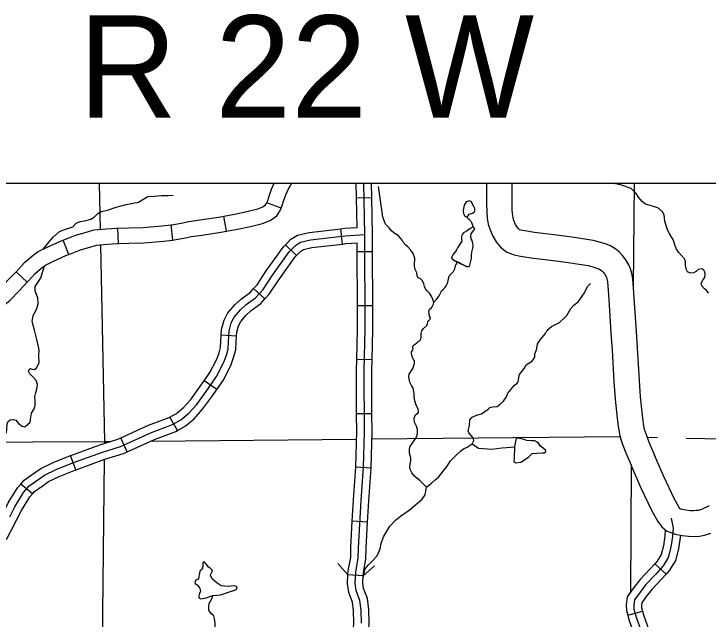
# Model space of a CAD drawing. Extents: x 8749 to 11879, y 13275 to 15339.
# Drawn here: x 9985.3 to 10121.1, y 14371 to 14489.4 of the extents above; entities that cross this region are included whole.
import ezdxf

# ---------------------------------------------------------------- set-up
doc = ezdxf.new("R2010")
doc.units = 0
for name, color, linetype in [('Level 10', 7, 'Continuous'), ('Level 32', 7, 'Continuous'), ('Level 35', 7, 'Continuous'), ('Level 38', 7, 'Continuous'), ('Level 5', 7, 'Continuous'), ('R_Draft', 7, 'Continuous')]:
    doc.layers.add(name, color=color, linetype=linetype)

msp = doc.modelspace()

# ---------------------------------------------------------------- linework, layer by layer
at = {"layer": 'Level 10'}
for points in [[(10077.79, 14456.3), (10077.79, 14455.24), (10077.77, 14452.35)], [(10082.77, 14452.32), (10082.79, 14455.22), (10082.79, 14456.3)], [(10077.77, 14452.27), (10077.81, 14450.68), (10077.92, 14449.43), (10078.08, 14448.31), (10078.46, 14447.17), (10079.01, 14445.96), (10079.68, 14444.81), (10080.51, 14443.77), (10081.76, 14442.8), (10083.18, 14442.26), (10084.43, 14442.04), (10086.48, 14441.69), (10091.89, 14441.04), (10094.66, 14440.63), (10095.43, 14440.51), (10097.68, 14440.17), (10098.55, 14439.96), (10099.32, 14439.71), (10099.75, 14439.55), (10100.07, 14439.37), (10100.37, 14439.13), (10100.62, 14438.87), (10100.9, 14438.5), (10101.17, 14438.05), (10101.26, 14437.84), (10101.35, 14437.56), (10101.43, 14437.03), (10101.62, 14434.49), (10101.75, 14432.53), (10102.13, 14426.96), (10102.34, 14423.71), (10102.69, 14417.42), (10102.93, 14414.05), (10103.31, 14410.35), (10103.44, 14409.22), (10103.57, 14408.36), (10103.85, 14406.91), (10104.34, 14405.4), (10105.04, 14403.59), (10106.06, 14401.15)], [(10110.68, 14403.06), (10109.68, 14405.46), (10109.05, 14407.08), (10108.71, 14408.15), (10108.5, 14409.22), (10108.4, 14409.88), (10108.29, 14410.89), (10107.92, 14414.49), (10107.68, 14417.74), (10107.33, 14424.01), (10107.12, 14427.29), (10106.74, 14432.87), (10106.61, 14434.85), (10106.4, 14437.6), (10106.24, 14438.65), (10105.97, 14439.55), (10105.63, 14440.33), (10105.04, 14441.32), (10104.4, 14442.16), (10103.73, 14442.85), (10102.88, 14443.52), (10101.89, 14444.08), (10100.97, 14444.43), (10099.9, 14444.78), (10098.65, 14445.08), (10096.19, 14445.45), (10095.41, 14445.58), (10092.55, 14446), (10087.19, 14446.64), (10085.27, 14446.97), (10084.51, 14447.1), (10084.24, 14447.2), (10084.05, 14447.35), (10083.81, 14447.65), (10083.46, 14448.25), (10083.13, 14449), (10082.97, 14449.47), (10082.89, 14450), (10082.81, 14450.96), (10082.77, 14452.4)], [(10121.34, 14393.22), (10119.83, 14392.51), (10119.21, 14392.3), (10118.85, 14392.25), (10118.37, 14392.21), (10117.67, 14392.24), (10116.79, 14392.34), (10116.03, 14392.48), (10115.65, 14392.63), (10115.45, 14392.89), (10114.49, 14394.61), (10112.49, 14398.91), (10110.66, 14403.11)], [(10106.08, 14401.11), (10107.93, 14396.86), (10110.03, 14392.34), (10111.27, 14390.12), (10112.1, 14389.06), (10113.02, 14388.29), (10114.66, 14387.65), (10116.05, 14387.39), (10117.28, 14387.25), (10118.44, 14387.2), (10119.43, 14387.27), (10120.41, 14387.43), (10121.69, 14387.86)]]:
    msp.add_lwpolyline(points, dxfattribs=at)
at = {"layer": 'Level 32'}
for p, q in [((10055.31, 14453.46), (10052.31, 14453.4)), ((10037.59, 14451.41), (10034.79, 14452.47)), ((10026.89, 14446.9), (10026.38, 14449.86)), ((10005.75, 14444.48), (10005.63, 14447.48)), ((10016.41, 14445.17), (10016.03, 14448.15)), ((10049.58, 14444.4), (10049.24, 14447.38)), ((9996.01, 14442.36), (9994.91, 14445.15)), ((10040.59, 14442.16), (10038.43, 14444.25)), ((10055.47, 14442.87), (10052.47, 14442.87)), ((9987.9, 14436.93), (9985.72, 14438.99)), ((10034.42, 14433.69), (10032.18, 14435.68)), ((10055.5, 14432.31), (10052.5, 14432.31)), ((10028.85, 14426.38), (10025.86, 14426.57)), ((10055.37, 14421.72), (10052.38, 14421.79)), ((10024.98, 14415.92), (10022.51, 14417.62)), ((10055.36, 14411.2), (10052.36, 14411.19)), ((10017.28, 14407.93), (10015.79, 14410.54)), ((10007.45, 14403.74), (10006.21, 14406.47)), ((9997.41, 14400.21), (9996.33, 14403.01)), ((10055.18, 14400.53), (10052.19, 14400.74)), ((9988.9, 14395.51), (9986.62, 14397.46)), ((10054.5, 14390.02), (10051.51, 14390.18)), ((10110.69, 14381.86), (10112.92, 14379.85)), ((10053.63, 14379.5), (10050.64, 14379.69)), ((10105.4, 14371.81), (10108.29, 14372.61))]:
    msp.add_line(p, q, dxfattribs=at)
for points in [[(10034.79, 14452.47), (10034.88, 14452.72), (10035.22, 14453.76), (10035.7, 14455.12), (10036.24, 14456.3)], [(10037.59, 14451.41), (10037.71, 14451.72), (10038.06, 14452.79), (10038.48, 14453.99), (10039.02, 14455.17), (10039.57, 14456.12), (10039.7, 14456.3)], [(10052.31, 14453.4), (10052.25, 14456.3)], [(10053.97, 14446.25), (10053.75, 14456.3)], [(10055.31, 14453.46), (10055.25, 14456.3)], [(10052.44, 14447.64), (10052.31, 14453.4)], [(10055.47, 14442.87), (10055.47, 14446.27), (10055.31, 14453.46)], [(10026.38, 14449.86), (10028.45, 14450.22), (10030.87, 14450.78), (10033.03, 14451.3), (10034.01, 14451.68), (10034.55, 14452.06), (10034.73, 14452.33), (10034.79, 14452.47)], [(10026.89, 14446.9), (10029.04, 14447.28), (10031.56, 14447.86), (10033.93, 14448.43), (10035.43, 14449.02), (10036.72, 14449.92), (10037.41, 14450.94), (10037.59, 14451.41)], [(10016.03, 14448.15), (10016.17, 14448.17), (10017.99, 14448.5), (10019.5, 14448.8), (10021.68, 14449.11), (10025.32, 14449.68), (10026.38, 14449.86)], [(9994.91, 14445.15), (9997.34, 14446.11), (9999.04, 14446.61), (10000.92, 14447.16), (10001.85, 14447.24), (10003.39, 14447.36), (10005.36, 14447.47), (10005.63, 14447.48)], [(10005.63, 14447.48), (10007.72, 14447.56), (10010.57, 14447.66), (10014.23, 14447.93), (10016.03, 14448.15)], [(10038.43, 14444.25), (10039.47, 14445.32), (10040.79, 14446.14), (10043.04, 14446.67), (10049.24, 14447.38)], [(10049.24, 14447.38), (10049.98, 14447.47), (10052.44, 14447.64)], [(10016.41, 14445.17), (10016.63, 14445.2), (10018.56, 14445.55), (10020, 14445.85), (10022.12, 14446.14), (10025.81, 14446.72), (10026.89, 14446.9)], [(10053.69, 14400.73), (10053.87, 14407.7), (10053.83, 14419.71), (10054.01, 14427.68), (10053.97, 14446.25)], [(9985.72, 14438.99), (9985.83, 14439.11), (9987.37, 14440.76), (9989.07, 14442.24), (9990.06, 14442.93), (9991.64, 14443.69), (9994.41, 14444.95), (9994.91, 14445.15)], [(10005.75, 14444.48), (10007.82, 14444.57), (10010.73, 14444.66), (10014.53, 14444.94), (10016.41, 14445.17)], [(10049.58, 14444.4), (10050.26, 14444.48), (10052.47, 14444.64)], [(10052.47, 14442.87), (10052.47, 14444.64)], [(9996.01, 14442.36), (9998.32, 14443.27), (9999.88, 14443.73), (10001.48, 14444.19), (10002.1, 14444.25), (10003.59, 14444.36), (10005.51, 14444.48), (10005.75, 14444.48)], [(10032.18, 14435.68), (10032.86, 14436.44), (10034.65, 14439.13), (10038.02, 14443.82), (10038.43, 14444.25)], [(10040.59, 14442.16), (10041.37, 14442.96), (10041.96, 14443.33), (10043.56, 14443.71), (10049.58, 14444.4)], [(9987.9, 14436.93), (9988.02, 14437.05), (9989.46, 14438.61), (9990.91, 14439.87), (9991.57, 14440.33), (9992.91, 14440.97), (9995.58, 14442.19), (9996.01, 14442.36)], [(10034.42, 14433.69), (10035.24, 14434.61), (10037.12, 14437.42), (10040.33, 14441.89), (10040.59, 14442.16)], [(10052.5, 14432.31), (10052.47, 14442.87)], [(10055.5, 14432.31), (10055.47, 14442.87)], [(9978.27, 14434.05), (9979.96, 14434.09), (9980.63, 14434.22), (9980.96, 14434.4), (9982.46, 14435.58), (9984.12, 14437.31), (9985.72, 14438.99)], [(9978.34, 14431.05), (9980.29, 14431.09), (9981.64, 14431.37), (9982.59, 14431.87), (9984.48, 14433.35), (9986.29, 14435.23), (9987.9, 14436.93)], [(10025.86, 14426.57), (10025.93, 14427.66), (10026.42, 14429.52), (10027.17, 14430.97), (10028.58, 14432.59), (10029.81, 14433.71), (10031.57, 14434.99), (10032.18, 14435.68)], [(10028.85, 14426.38), (10028.9, 14427.17), (10029.23, 14428.43), (10029.67, 14429.27), (10030.73, 14430.49), (10031.71, 14431.38), (10033.6, 14432.76), (10034.42, 14433.69)], [(10052.38, 14421.79), (10052.51, 14427.7), (10052.5, 14432.31)], [(10055.37, 14421.72), (10055.51, 14427.67), (10055.5, 14432.31)], [(10022.51, 14417.62), (10023.65, 14419.28), (10024.99, 14421.88), (10025.44, 14423.11), (10025.74, 14424.17), (10025.78, 14425.38), (10025.86, 14426.57)], [(10024.98, 14415.92), (10026.23, 14417.74), (10027.74, 14420.67), (10028.29, 14422.19), (10028.72, 14423.7), (10028.78, 14425.23), (10028.85, 14426.38)], [(10052.36, 14411.19), (10052.33, 14419.72), (10052.38, 14421.79)], [(10055.36, 14411.2), (10055.33, 14419.69), (10055.37, 14421.72)], [(10015.79, 14410.54), (10017.09, 14411.28), (10018.5, 14412.41), (10019.88, 14413.96), (10021.7, 14416.45), (10022.51, 14417.62)], [(10017.28, 14407.93), (10018.79, 14408.79), (10020.58, 14410.23), (10022.22, 14412.07), (10024.15, 14414.71), (10024.98, 14415.92)], [(10052.19, 14400.74), (10052.19, 14400.8), (10052.37, 14407.72), (10052.36, 14411.19)], [(10055.18, 14400.53), (10055.19, 14400.66), (10055.37, 14407.69), (10055.36, 14411.2)], [(10006.21, 14406.47), (10011.64, 14408.95), (10015.69, 14410.48), (10015.79, 14410.54)], [(10007.45, 14403.74), (10012.79, 14406.18), (10016.98, 14407.76), (10017.28, 14407.93)], [(9996.33, 14403.01), (9996.44, 14403.05), (10002.12, 14405.13), (10005.64, 14406.22), (10006.21, 14406.47)], [(9986.62, 14397.46), (9987.27, 14398.21), (9989.11, 14399.51), (9990.53, 14400.51), (9992.94, 14401.7), (9996.33, 14403.01)], [(9997.41, 14400.21), (9997.5, 14400.25), (10003.08, 14402.29), (10006.71, 14403.41), (10007.45, 14403.74)], [(9988.9, 14395.51), (9989.3, 14395.98), (9990.84, 14397.06), (9992.07, 14397.93), (9994.14, 14398.95), (9997.41, 14400.21)], [(10051.51, 14390.18), (10051.74, 14394.36), (10052.19, 14400.74)], [(10053.28, 14370.25), (10053.23, 14372.77), (10053, 14374.69), (10052.27, 14376.65), (10052.04, 14378.07), (10052.18, 14380.31), (10052.68, 14382.93), (10052.73, 14384.99), (10053.23, 14394.27), (10053.69, 14400.73)], [(10054.5, 14390.02), (10054.73, 14394.17), (10055.18, 14400.53)], [(9981.2, 14388.03), (9983.15, 14391.74), (9984.18, 14393.75), (9985.97, 14396.69), (9986.62, 14397.46)], [(9983.86, 14386.64), (9985.82, 14390.36), (9986.8, 14392.29), (9988.4, 14394.93), (9988.9, 14395.51)], [(10050.64, 14379.69), (10050.69, 14380.5), (10051.19, 14383.09), (10051.23, 14385.05), (10051.51, 14390.18)], [(10113.9, 14390.81), (10114.27, 14388.83), (10114.18, 14387.21), (10113.87, 14385.09), (10113.33, 14383.09), (10112.37, 14381.49), (10110.89, 14379.85), (10108.98, 14377.8), (10107.82, 14376.33), (10106.71, 14374.82), (10106.58, 14373.8), (10106.63, 14373), (10107.07, 14371.4), (10108.14, 14368.37)], [(10053.63, 14379.5), (10053.67, 14380.13), (10054.18, 14382.77), (10054.23, 14384.93), (10054.5, 14390.02)], [(10112.75, 14388.51), (10112.69, 14387.36), (10112.39, 14385.4), (10111.94, 14383.68), (10111.16, 14382.38), (10110.69, 14381.86)], [(10115.73, 14387.43), (10115.34, 14384.79), (10114.73, 14382.5), (10113.58, 14380.59), (10112.92, 14379.85)], [(10110.69, 14381.86), (10109.79, 14380.86), (10107.84, 14378.78), (10106.63, 14377.24), (10105.28, 14375.4), (10105.08, 14373.86), (10105.14, 14372.75), (10105.4, 14371.81)], [(10051.72, 14369.29), (10051.78, 14370.28), (10051.73, 14372.67), (10051.54, 14374.34), (10050.81, 14376.26), (10050.54, 14377.99), (10050.64, 14379.69)], [(10054.72, 14369.12), (10054.78, 14370.22), (10054.73, 14372.87), (10054.47, 14375.05), (10053.73, 14377.03), (10053.55, 14378.14), (10053.63, 14379.5)], [(10112.92, 14379.85), (10111.99, 14378.83), (10110.12, 14376.82), (10109.02, 14375.43), (10108.15, 14374.25), (10108.09, 14373.74), (10108.11, 14373.24), (10108.29, 14372.61)], [(10108.29, 14372.61), (10108.5, 14371.85), (10109.59, 14368.77), (10109.94, 14366.91), (10110.04, 14365), (10109.83, 14363.07), (10109.17, 14361.45)], [(10105.4, 14371.81), (10105.64, 14370.95), (10106.68, 14367.98), (10106.95, 14366.55), (10107.03, 14365.08), (10106.89, 14363.81), (10106.39, 14362.58)]]:
    msp.add_lwpolyline(points, dxfattribs=at)
at = {"layer": 'Level 35'}
for points in [[(10057.35, 14450.65), (10056.62, 14455.62)], [(10107.04, 14454.26), (10106.08, 14455.24), (10104.21, 14455.92), (10102.77, 14456.22), (10102.06, 14456.3)], [(10114.72, 14444.07), (10114.28, 14445.29), (10113.55, 14446.39), (10113.15, 14447.35), (10112.69, 14448.85), (10112.51, 14450.08), (10112.22, 14450.72), (10111.46, 14451.39), (10110.28, 14451.83), (10108.88, 14452.22), (10108.26, 14452.74), (10107.5, 14453.55), (10107.04, 14454.26)], [(9992.95, 14445.72), (9994.21, 14446.83), (9995.59, 14447.4), (9996.82, 14447.78), (9997.5, 14448.48), (9998.27, 14448.81), (9999.43, 14449.01), (10000.36, 14449.29), (10001.06, 14449.74), (10001.69, 14450.39), (10002.34, 14450.74), (10003.62, 14450.99), (10005.3, 14451.62), (10007.26, 14452.1), (10009.64, 14452.6), (10010.87, 14453.33), (10011.5, 14453.68), (10012.75, 14453.73)], [(10012.75, 14453.73), (10014.2, 14453.86), (10015.38, 14453.91), (10016.48, 14453.96)], [(10074.03, 14449.73), (10074.38, 14450.22), (10075.01, 14450.42), (10075.37, 14450.65), (10075.51, 14450.89), (10075.46, 14451.33), (10075.31, 14451.77), (10074.74, 14452.69), (10074.43, 14452.87), (10073.82, 14452.64), (10073.41, 14451.99), (10073.28, 14451.38), (10073.23, 14450.8), (10073.26, 14450.4), (10073.48, 14450.01), (10073.8, 14449.71), (10074.03, 14449.73)], [(10063.76, 14441.64), (10063.4, 14442.54), (10062.87, 14443.29), (10062.39, 14443.82), (10061.97, 14444.17), (10061.46, 14444.75), (10061.26, 14445.17), (10060.94, 14445.57), (10060.51, 14446.08), (10059.71, 14446.5), (10059.18, 14447.01), (10058.73, 14447.58), (10058.03, 14448.29), (10057.8, 14448.79), (10057.47, 14449.67), (10057.35, 14450.65)], [(10075.16, 14447.75), (10075.06, 14448.22), (10074.93, 14448.56), (10074.74, 14448.83), (10074.43, 14449.1), (10074.2, 14449.33), (10074.07, 14449.56), (10074.03, 14449.73)], [(10072.02, 14440.76), (10072.16, 14440.92), (10073.39, 14440.24), (10074.08, 14440.01), (10074.35, 14440.02), (10074.48, 14440.25), (10074.66, 14440.8), (10074.84, 14441.59), (10074.82, 14442.16), (10074.89, 14442.84), (10075.08, 14443.56), (10075.13, 14444.08), (10075.09, 14444.48), (10074.99, 14445.08), (10074.77, 14445.44), (10074.71, 14445.89), (10074.78, 14446.38), (10075.11, 14446.82), (10075.4, 14447.21), (10075.46, 14447.4), (10075.3, 14447.62), (10075.16, 14447.75), (10074.74, 14447.53), (10074.35, 14447.33), (10074, 14446.98), (10073.25, 14446.58), (10073.05, 14446.32), (10072.87, 14445.91), (10072.9, 14445.35), (10072.91, 14444.95), (10072.71, 14444.56), (10072.36, 14444.02), (10072.12, 14443.63), (10071.88, 14443.28), (10071.73, 14442.95), (10071.31, 14442.47), (10071.07, 14442), (10070.94, 14441.66), (10071.04, 14441.47), (10071.62, 14441.13), (10072.15, 14440.92)], [(9984.48, 14391.05), (9985.49, 14393.02), (9987.19, 14395.81), (9988.28, 14397.09), (9989.98, 14398.29), (9991.3, 14399.22), (9993.54, 14400.32), (9996.97, 14401.65), (10002.6, 14403.71), (10006.17, 14404.81), (10012.22, 14407.56), (10016.34, 14409.12), (10017.94, 14410.04), (10019.54, 14411.32), (10021.05, 14413.01), (10022.93, 14415.58), (10024.94, 14418.51), (10026.36, 14421.28), (10026.87, 14422.65), (10027.23, 14423.93), (10027.28, 14425.31), (10027.41, 14427.42), (10027.83, 14428.97), (10028.42, 14430.12), (10029.66, 14431.54), (10030.76, 14432.55), (10032.59, 14433.88), (10034.05, 14435.53), (10035.88, 14438.28), (10039.18, 14442.86), (10040.42, 14444.14), (10041.38, 14444.74), (10043.3, 14445.19), (10050.12, 14445.97), (10053.97, 14446.25)], [(9991.02, 14443.39), (9992.2, 14444.84), (9992.95, 14445.72)], [(10119.76, 14436.74), (10120.08, 14437.33), (10120.49, 14437.83), (10120.57, 14438.44), (10120.52, 14438.88), (10120.32, 14439.3), (10119.88, 14439.52), (10119.19, 14439.43), (10118.8, 14439.03), (10118.26, 14438.76), (10117.6, 14438.71), (10117.1, 14438.93), (10116.83, 14439.47), (10116.71, 14440.34), (10116.69, 14440.95), (10116.49, 14441.52), (10115.92, 14442.16), (10115.38, 14442.77), (10114.94, 14443.38), (10114.72, 14444.07)], [(10064.36, 14437.88), (10064.21, 14438.19), (10064.15, 14438.74), (10063.79, 14439.4), (10063.67, 14440.06), (10063.68, 14440.7), (10063.77, 14441.21), (10063.76, 14441.64), (10063.67, 14441.92)], [(10070.23, 14436.91), (10070.34, 14437.61), (10070.38, 14437.77), (10070.42, 14438.02), (10070.95, 14438.61), (10071.28, 14439.05), (10071.54, 14439.58), (10071.67, 14440.21), (10072.02, 14440.76)], [(10071, 14441.58), (10071.6, 14441.1), (10072.08, 14440.86), (10074.01, 14439.96)], [(9989.04, 14430.44), (9989.72, 14431.6), (9990.04, 14432.68), (9989.94, 14433.86), (9989.44, 14435.19), (9989.44, 14436.12), (9990.07, 14437.07), (9990.54, 14437.8), (9991.3, 14440.15)], [(10067.49, 14433.03), (10067.06, 14434.1), (10066.64, 14434.76), (10066.15, 14435.25), (10065.85, 14435.63), (10065.63, 14436.08), (10065.53, 14436.63), (10065.26, 14437.2), (10064.86, 14437.58), (10064.36, 14437.88)], [(10067.49, 14433.03), (10068.07, 14433.65), (10068.49, 14434.29), (10068.8, 14434.91), (10069, 14435.29), (10069.33, 14435.54), (10069.59, 14435.81), (10069.9, 14436.22), (10070.05, 14436.61), (10070.23, 14436.91)], [(10090.47, 14428.28), (10092.04, 14429.07), (10093.5, 14430.45), (10094.25, 14431.81), (10094.83, 14432.41), (10095.68, 14433.11), (10096.96, 14434.87), (10097.56, 14436.08), (10098.09, 14436.7)], [(10121.31, 14434.8), (10120.81, 14435.29), (10120.45, 14435.61), (10119.93, 14436.23), (10119.76, 14436.74)], [(10066.62, 14431.63), (10066.96, 14431.85), (10067.14, 14432.09), (10067.39, 14432.62), (10067.49, 14433.03)], [(10065, 14426.9), (10065.1, 14427.4), (10065.44, 14427.88), (10066.08, 14428.45), (10066.22, 14428.76), (10066.29, 14429.17), (10066.5, 14429.47), (10066.75, 14429.71), (10066.78, 14429.96), (10066.64, 14430.29), (10066.53, 14430.74), (10066.5, 14431.23), (10066.62, 14431.63)], [(9990.24, 14421.22), (9990.17, 14422.53), (9990.22, 14423.73), (9989.77, 14425.72), (9989.31, 14427.53), (9988.86, 14429.28), (9989.04, 14430.44)], [(10085.17, 14420.05), (10085.52, 14420.8), (10086.08, 14421.12), (10086.68, 14421.52), (10087.23, 14422.3), (10087.23, 14422.93), (10087.53, 14423.68), (10087.73, 14424.84), (10088.26, 14425.69), (10089.29, 14426.87), (10089.66, 14427.53), (10090.47, 14428.28)], [(10063.42, 14420.16), (10063.71, 14421.04), (10063.71, 14421.34), (10063.67, 14421.58), (10063.51, 14421.82), (10063.42, 14421.97), (10063.22, 14422.43), (10063.07, 14423.01), (10063.1, 14423.29), (10063.36, 14423.61), (10063.41, 14423.83), (10063.37, 14424.02), (10063.38, 14424.23), (10063.37, 14424.41), (10063.61, 14424.66), (10063.81, 14424.81), (10064.15, 14425.1), (10064.4, 14425.34), (10064.76, 14425.61), (10064.9, 14425.85), (10064.99, 14426.14), (10065, 14426.54), (10065, 14426.9)], [(9988.41, 14419.02), (9988.13, 14419.56), (9988.26, 14419.89), (9988.51, 14420.07), (9988.86, 14419.94), (9989.29, 14419.89), (9989.72, 14420.17), (9989.99, 14420.67), (9990.24, 14421.22)], [(10063.58, 14415.54), (10063.41, 14416.19), (10063.1, 14416.75), (10062.75, 14417.36), (10062.56, 14418.39), (10062.65, 14418.93), (10062.89, 14419.34), (10063.42, 14420.16)], [(9983.82, 14407.43), (9983.99, 14409.15), (9984.09, 14409.6), (9984.55, 14410.01), (9985.22, 14410.06), (9985.68, 14409.96), (9986.18, 14409.33), (9986.93, 14408.75), (9987.41, 14408.62), (9988.44, 14409.53), (9988.59, 14410.53), (9988.74, 14411.34), (9989.16, 14412.02), (9989.44, 14412.84), (9989.46, 14413.67), (9989.39, 14414.6), (9989.57, 14415.36), (9989.82, 14416.34), (9989.92, 14416.91), (9989.64, 14417.69), (9988.89, 14418.47), (9988.41, 14419.02)], [(10074.46, 14408.93), (10074.53, 14410.01), (10074.94, 14410.51), (10075.84, 14410.94), (10076.82, 14411.19), (10078.12, 14412.07), (10078.42, 14412.44), (10078.95, 14412.59), (10079.85, 14412.62), (10080.46, 14413.07), (10081.11, 14413.67), (10081.71, 14414.53), (10081.86, 14415.13), (10082.11, 14415.53), (10082.39, 14415.76), (10082.56, 14415.96), (10082.89, 14416.39), (10083.22, 14416.79), (10083.69, 14417.14), (10083.99, 14417.42), (10084.04, 14417.82), (10084.12, 14418.31), (10084.24, 14418.87), (10084.67, 14419.48), (10085.17, 14420.05)], [(10064.41, 14412.11), (10063.94, 14413.07), (10063.68, 14413.97), (10063.64, 14414.57), (10063.62, 14415.09), (10063.58, 14415.54)], [(10064.05, 14408.77), (10063.66, 14409.56), (10063.63, 14410.05), (10063.69, 14410.55), (10063.89, 14410.98), (10064.35, 14411.32), (10064.47, 14411.52), (10064.48, 14411.72), (10064.41, 14412.11)], [(10066.05, 14396.84), (10064.8, 14398.09), (10063.77, 14398.95), (10063.14, 14399.67), (10062.84, 14400.33), (10062.77, 14400.78), (10062.82, 14401.38), (10062.97, 14402.01), (10062.94, 14402.59), (10062.72, 14403.52), (10062.72, 14404.19), (10062.77, 14404.72), (10063.24, 14405.4), (10063.67, 14406.05), (10064, 14406.5), (10064.27, 14407.26), (10064.25, 14408.15), (10064.05, 14408.77)], [(10066.05, 14396.84), (10067.08, 14397.69), (10067.73, 14398.27), (10068.36, 14398.77), (10069.29, 14399.95), (10070.07, 14400.95), (10070.75, 14401.98), (10072, 14403.27), (10072.73, 14403.94), (10073.28, 14404.35), (10073.98, 14404.7), (10074.94, 14405.3), (10075.26, 14406), (10075.16, 14406.5), (10074.76, 14406.96), (10074.31, 14407.48), (10074.18, 14407.84), (10074.46, 14408.93)], [(10074.94, 14405.3), (10076.22, 14404.5), (10078.83, 14404.27), (10080.76, 14404.57), (10081.66, 14404.62), (10083.24, 14404.75), (10083.19, 14402.51), (10083.09, 14401.86), (10083.49, 14401.63), (10084.52, 14401.76), (10086, 14402.69), (10086.73, 14403.44), (10087.61, 14403.49), (10088.66, 14403.57), (10089.16, 14403.59), (10089.41, 14403.82), (10089.36, 14404.04), (10088.89, 14404.45), (10088.31, 14404.85), (10087.93, 14405.42), (10087.71, 14405.65), (10087.26, 14405.88), (10086.58, 14405.93), (10085.67, 14406), (10085.05, 14406.2), (10084.24, 14406.35), (10083.59, 14406.43), (10083.24, 14404.8)], [(10065.21, 14394.49), (10065.75, 14395.36), (10066.05, 14396.84)], [(10055.27, 14382.26), (10056.37, 14383.39), (10056.93, 14384.8), (10057.15, 14385.83), (10057.63, 14387.11), (10058.88, 14389.24), (10059.94, 14390.42), (10060.92, 14391.18), (10062.65, 14392.38), (10065.21, 14394.49)], [(10024.21, 14375.66), (10024.41, 14375.67), (10025.74, 14375.79), (10026.52, 14376.04), (10027.27, 14376.3), (10027.3, 14376.3), (10028.53, 14376.7), (10028.8, 14376.87), (10029, 14377.12), (10028.85, 14377.4), (10028.4, 14377.53), (10027.73, 14377.48), (10027.2, 14377.45), (10026.52, 14377.5), (10025.87, 14377.55), (10025.07, 14378.08), (10024.14, 14378.86), (10023.74, 14379.54), (10023.81, 14379.86), (10023.99, 14380.21), (10024.14, 14380.44), (10024.11, 14380.64), (10023.71, 14380.99), (10023.36, 14381.22), (10023.01, 14381.64), (10022.61, 14382.15), (10022.46, 14382.27), (10022.26, 14382.05), (10022.23, 14381.24), (10022.13, 14380.82), (10021.68, 14380.44), (10021.58, 14379.94), (10021.5, 14379.43), (10021.38, 14378.88), (10020.9, 14378.68), (10020.73, 14378.3), (10020.7, 14378.1), (10021, 14377.78), (10021.15, 14377.73), (10021.5, 14377.38), (10021.65, 14377.05), (10021.78, 14376.5), (10021.58, 14376.02), (10021.48, 14375.54), (10021.5, 14375.22), (10021.85, 14375.01), (10022.93, 14375.22), (10024.21, 14375.66)], [(10053.61, 14379.1), (10054.05, 14380.85), (10054.65, 14381.65), (10055.27, 14382.26)], [(10025.62, 14362.74), (10024.89, 14364.25), (10024.71, 14364.96), (10024.76, 14365.51), (10025.32, 14366.04), (10025.79, 14366.36), (10026.27, 14367.12), (10025.62, 14367.82), (10024.87, 14368.5), (10024.69, 14369.35), (10024.66, 14370.16), (10024.54, 14371.16), (10024.39, 14371.66), (10023.89, 14372.16), (10023.46, 14372.77), (10023.41, 14373.55), (10023.51, 14374.12), (10024.01, 14375), (10024.21, 14375.66)]]:
    msp.add_lwpolyline(points, dxfattribs=at)
at = {"layer": 'Level 38'}
for points in [[(10050.64, 14379.69), (10048.66, 14381.94)], [(10055.88, 14381.48), (10053.63, 14379.5)]]:
    msp.add_lwpolyline(points, dxfattribs=at)
at = {"layer": 'Level 5'}
for points in [[(10001.99, 14456.3), (10002.17, 14447.26)], [(10106.69, 14456.3), (10106.46, 14436.01)], [(10002.23, 14444.26), (10002.99, 14405.77)], [(10055.34, 14406.29), (10103.88, 14406.77)], [(10109.19, 14406.65), (10111.26, 14406.56)], [(9890.67, 14405.27), (10002.99, 14405.77)], [(10002.99, 14405.77), (10004.23, 14405.78)], [(10002.99, 14405.77), (10002.99, 14405.4)], [(10012.1, 14405.86), (10052.34, 14406.26)], [(10116.86, 14406.42), (10142.32, 14405.99), (10214.27, 14404.75)], [(10002.95, 14402.25), (10001.81, 14300.09)], [(10106.09, 14401.09), (10105.92, 14376.27)]]:
    msp.add_lwpolyline(points, dxfattribs=at)
at = {"layer": 'R_Draft'}
msp.add_lwpolyline([(9678.09, 14456.3), (10959.72, 14456.3), (10959.72, 13439.87), (9678.09, 13439.87)], close=True, dxfattribs=at)

# ---------------------------------------------------------------- texts
msp.add_text('R 22 W', height=20, dxfattribs=at).set_placement((9997.91, 14469.11))

doc.saveas('drawing.dxf')
